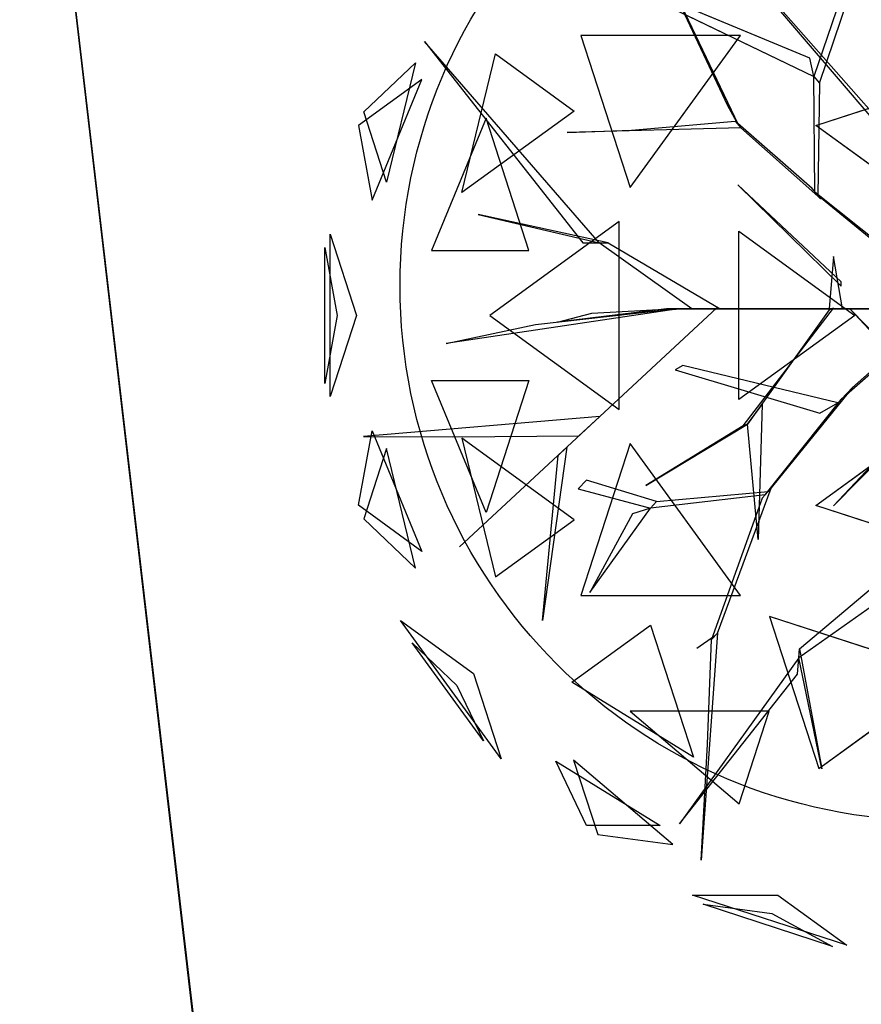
# Model space of a CAD drawing. Extents: x 22936 to 50368, y -4877 to 31080.
# Tile 595 of 601: x 47451 to 47746, y 7219 to 7564. Entities that reach past the tile are written whole.
import ezdxf

# ---------------------------------------------------------------- set-up
doc = ezdxf.new("R2010")
doc.units = 0
doc.layers.get('0').update_dxf_attribs({"linetype": 'CONTINUOUS'})
for name, color, linetype in [('00_TRACE_ARBRE', 3, 'CONTINUOUS'), ('00_TRACE_RDC', 241, 'CONTINUOUS'), ('08_AMENAGEMENTS_EXTERIEURS', 253, 'CONTINUOUS'), ('09_VEGETATION', 134, 'CONTINUOUS')]:
    doc.layers.add(name, color=color, linetype=linetype)

# ---------------------------------------------------------------- blocks, each defined once
blk = doc.blocks.new('TREE_GEOMETRIC_ROUND')
at = {"color": 7}
for p, q in [((-664.3, 1074, 5052.5), (-43.9, 347.3, 3886.1)), ((-43.9, 368.2, 3797.1), (-664.3, 1074, 5042)), ((-804.6, 1020.4, 3023), (-546, 478.3, 3253.2)), ((-575, 530.8, 3253.2), (-804.6, 1020.4, 3023)), ((-204.6, 990.2, 4205.1), (-334, 613, 3577.5)), ((-317.6, 594, 3608.8), (-191.1, 969.2, 4205.1)), ((-345.2, 664.2, 3650.7), (-1035.9, 952.1, 3577.5)), ((-1035.9, 952.1, 3577.5), (-334, 613, 3577.5)), ((-538.8, 728.2, 2392.4), (-987, 728.2, 2682.5)), ((-987, 728.2, 2682.5), (-848.5, 302, 2392.4)), ((-848.5, 302, 2392.4), (-538.8, 728.2, 2392.4)), ((-1424.8, 711.3, 4367.3), (-981.2, 146.5, 4126.7)), ((-935.2, 146.5, 4074.4), (-1424.8, 711.3, 4367.3)), ((-1319.9, 287.5, 5031.1), (-1225.9, 676.5, 4958.5)), ((-1225.9, 676.5, 4958.5), (-1005.2, 516.2, 5283)), ((-334, 613, 3577.5), (-345.2, 664.2, 3650.7)), ((-1594.7, 513.6, 4337.8), (-1450, 651.5, 4599.3)), ((-1450, 651.5, 4599.3), (-1530.8, 317, 4661.7)), ((-330.3, 289.4, 3300.2), (-334, 613, 3577.5)), ((-334, 613, 3577.5), (-317.6, 594, 3608.8)), ((-327.8, 475.9, 5644.3), (120.7, 621.6, 5644.3)), ((-1431.8, 604.8, 3199.5), (-1609.5, 475.7, 3565.9)), ((-1571.2, 266.8, 3265.8), (-1431.8, 604.8, 3199.5)), ((-317.6, 594, 3608.8), (-322, 279.9, 3326.4)), ((-546, 478.3, 3253.2), (-575, 530.8, 3253.2)), ((-1530.8, 317, 4661.7), (-1594.7, 513.6, 4337.8)), ((-1005.2, 516.2, 5283), (-1319.9, 287.5, 5031.1)), ((-1609.5, 475.7, 3565.9), (-1571.2, 266.8, 3265.8)), ((-1252.3, 495.8, 2829.7), (-1404.9, 125.8, 2902.3)), ((-1132, 125.8, 2577.8), (-1252.3, 495.8, 2829.7)), ((-844.8, 462.9, 3300.2), (-554.3, 487.8, 3300.2)), ((-554.3, 487.8, 3300.2), (-537.8, 468.9, 3242.7)), ((-338.5, 298.9, 3315.9), (-554.3, 487.8, 3300.2)), ((-3.3, 240.2, 5736.5), (-327.8, 475.9, 5644.3)), ((-537.8, 468.9, 3242.7), (-1025.3, 456, 3284.6)), ((-1025.3, 456, 3284.6), (-844.8, 462.9, 3300.2)), ((-537.8, 468.9, 3242.7), (-313.8, 270.5, 3242.7)), ((-546.1, 309.6, 5523.2), (-257.3, 25.1, 4895.5)), ((-257.3, 37.7, 5010.6), (-546.1, 309.6, 5523.2)), ((-313.8, 270.5, 3242.7), (-338.5, 298.9, 3315.9)), ((-322, 279.9, 3326.4), (-330.3, 289.4, 3300.2)), ((-330.3, 289.4, 3300.2), (15, 12.8, 2772)), ((45.1, -22, 2829.5), (-322, 279.9, 3326.4)), ((-910.1, 146.5, 4105.7), (-1274.1, 226, 4806.6)), ((-1274.1, 226, 4806.6), (-935.2, 146.5, 4074.4)), ((-879.4, 207, 5468.4), (-1242, -56.5, 5178.3)), ((-879.4, -319.9, 5468.4), (-879.4, 207, 5468.4)), ((-1688.9, -284, 4186.4), (-1688.9, 171, 4186.4)), ((-1688.9, 171, 4186.4), (-1615, -56.5, 4561.2)), ((-543.3, -292.3, 5644.3), (-543.3, 179.3, 5644.3)), ((-543.3, 179.3, 5644.3), (-218.8, -56.5, 5736.5)), ((-981.2, 146.5, 4126.7), (-935.2, 146.5, 4074.4)), ((-935.2, 146.5, 4074.4), (-910.1, 146.5, 4105.7)), ((-675.8, -37.7, 3415.3), (-935.2, 146.5, 4074.4)), ((-910.1, 146.5, 4105.7), (-596.3, -37.7, 3415.3)), ((-1704, 134.2, 3733.7), (-1669.1, -56.5, 3459.9)), ((-1704, -247.1, 3733.7), (-1704, 134.2, 3733.7)), ((-1404.9, 125.8, 2902.3), (-1132, 125.8, 2577.8)), ((-278.3, 108.8, 5612.1), (-290.8, -37.7, 4456.2)), ((-253.2, -37.7, 4456.2), (-278.3, 108.8, 5612.1)), ((-257.3, 25.1, 4895.5), (-257.3, 37.7, 5010.6)), ((-719.1, -39, 4325.4), (-1364, -135.5, 4586.9)), ((-605.7, -35.6, 3415.3), (-1326.3, -704.7, 3593.2)), ((-1326.3, -704.7, 3593.2), (-605.7, -35.6, 3357.8)), ((-1113.8, -82.4, 4555.6), (-765, -42.5, 4398.6)), ((-746.9, -37.7, 4335.9), (-1052.4, -75.3, 5099.5)), ((-1052.4, -75.3, 5099.5), (-956.1, -50.2, 4937.4)), ((-956.1, -50.2, 4937.4), (-734.4, -37.7, 4383)), ((-765, -42.5, 4398.6), (-719.1, -39, 4325.4)), ((-746.9, -37.7, 4335.9), (-232.2, -37.7, 3839)), ((-734.4, -37.7, 4383), (-746.9, -37.7, 4335.9)), ((-207.1, -37.7, 3886.1), (-734.4, -37.7, 4383)), ((-604.6, -37.7, 3415.3), (-675.8, -37.7, 3415.3)), ((-605.7, -35.6, 3357.8), (-605.7, -35.6, 3415.3)), ((-604.6, -37.7, 3357.8), (-604.6, -37.7, 3415.3)), ((-81.6, -37.7, 2934.1), (-604.6, -37.7, 3357.8)), ((-604.6, -37.7, 3415.3), (-81.6, -37.7, 3007.3)), ((-596.3, -37.7, 3415.3), (-604.6, -37.7, 3415.3)), ((-531.7, -365.8, 4848.5), (-278.5, -36.2, 4456.2)), ((-290.3, -40.6, 4571.3), (-519.9, -361.5, 4906)), ((-290.8, -37.7, 4456.2), (-253.2, -37.7, 4456.2)), ((-244.8, -37.7, 3959.3), (-290.8, -37.7, 4456.2)), ((-278.5, -36.2, 4456.2), (-290.3, -40.6, 4571.3)), ((-253.2, -37.7, 4456.2), (-207.1, -37.7, 3886.1)), ((-207.1, -37.7, 3886.1), (-244.8, -37.7, 3959.3)), ((-140.2, -37.7, 3064.9), (-232.2, -37.7, 3839)), ((-232.2, -37.7, 3839), (-207.1, -37.7, 3886.1)), ((-232.2, -37.7, 4440.5), (378.7, -669.5, 5654)), ((236.4, -544, 5491.8), (-232.2, -37.7, 4513.7)), ((-232.2, -37.7, 4513.7), (-232.2, -37.7, 4440.5)), ((-225.6, -258.5, 2358.4), (31.1, -33, 1966.5)), ((-207.1, -37.7, 3886.1), (-81.6, -37.7, 3007.3)), ((-1669.1, -56.5, 3459.9), (-1704, -247.1, 3733.7)), ((-1615, -56.5, 4561.2), (-1688.9, -284, 4186.4)), ((-1364, -135.5, 4586.9), (-1113.8, -82.4, 4555.6)), ((-1242, -56.5, 5178.3), (-879.4, -319.9, 5468.4)), ((-218.8, -56.5, 5736.5), (-543.3, -292.3, 5644.3)), ((-3.2, -69.7, 1966.5), (-257, -292.1, 2300.8)), ((-700.7, -197, 3117.4), (-722.5, -209.4, 3117.4)), ((-722.5, -209.4, 3117.4), (-317.1, -330.7, 2494.4)), ((-266.1, -301.8, 2421.1), (-700.7, -197, 3117.4)), ((-1404.9, -238.8, 2902.3), (-1132, -238.8, 2577.8)), ((-1252.3, -608.8, 2829.7), (-1404.9, -238.8, 2902.3)), ((-1132, -238.8, 2577.8), (-1252.3, -608.8, 2829.7)), ((-225.6, -258.5, 2358.4), (-461.5, -550, 2855.3)), ((-257, -292.1, 2300.8), (-225.6, -258.5, 2358.4)), ((-470.1, -559.2, 2829.1), (-257, -292.1, 2300.8)), ((-317.1, -330.7, 2494.4), (-266.1, -301.8, 2421.1)), ((-6.3, -301.3, 5010.6), (-278.3, -590, 5523.2)), ((-278.3, -590, 5523.2), (6.3, -301.3, 4895.5)), ((-519.9, -361.5, 4895.5), (-477.9, -305.9, 4848.5)), ((-477.9, -305.9, 4848.5), (-489.9, -684.9, 5361.1)), ((-933.8, -340.2, 3462.4), (-1596.1, -395.6, 3357.8)), ((-992.1, -394.3, 3488.5), (-933.8, -340.2, 3462.4)), ((-327.8, -588.9, 5644.3), (-3.3, -353.1, 5736.5)), ((-1609.5, -588.7, 3565.9), (-1571.2, -379.7, 3265.8)), ((-1571.2, -379.7, 3265.8), (-1431.8, -717.8, 3199.5)), ((-804.4, -533.2, 5246), (-519.9, -361.5, 4906)), ((-531.7, -365.8, 4848.5), (-804.4, -533.2, 5246)), ((-519.9, -361.5, 4906), (-531.7, -365.8, 4848.5)), ((-489.9, -684.9, 5361.1), (-519.9, -361.5, 4895.5)), ((-1596.1, -395.6, 3357.8), (-1345.6, -396.4, 3431)), ((-1345.6, -396.4, 3431), (-992.1, -394.3, 3488.5)), ((-1005.2, -629.1, 5283), (-1319.9, -400.4, 5031.1)), ((-1319.9, -400.4, 5031.1), (-1225.9, -789.5, 4958.5)), ((-1530.8, -429.9, 4661.7), (-1594.7, -626.6, 4337.8)), ((-1450, -764.5, 4599.3), (-1530.8, -429.9, 4661.7)), ((-1025.8, -425.7, 3546.1), (-1094.1, -911.7, 4205.1)), ((-1050.3, -449.3, 3561.8), (-1025.8, -425.7, 3546.1)), ((-848.5, -415, 2392.4), (-987, -841.2, 2682.5)), ((-538.8, -841.2, 2392.4), (-848.5, -415, 2392.4)), ((-1094.1, -911.7, 4205.1), (-1050.3, -449.3, 3561.8)), ((-970.7, -518.1, 3734), (-993.6, -542.5, 3734)), ((-774.4, -578.1, 3137.7), (-970.7, -518.1, 3734)), ((-993.6, -542.5, 3734), (-791.6, -596.4, 3106.3)), ((-774.4, -578.1, 3137.7), (-461.5, -550, 2855.3)), ((-603.6, -946.7, 2786.3), (-453, -540.8, 2771.6)), ((-453, -540.8, 2771.6), (-478.7, -568.3, 2844.8)), ((-461.5, -550, 2855.3), (-470.1, -559.2, 2829.1)), ((-470.1, -559.2, 2829.1), (-791.6, -596.4, 3106.3)), ((-791.6, -596.4, 3106.3), (-774.4, -578.1, 3137.7)), ((-478.7, -568.3, 2844.8), (-620.7, -965, 2843.8)), ((-1431.8, -717.8, 3199.5), (-1609.5, -588.7, 3565.9)), ((-961.2, -832.7, 3238.8), (-791.6, -596.4, 3106.3)), ((-791.6, -596.4, 3106.3), (-841.4, -612.9, 3179.5)), ((120.7, -734.6, 5644.3), (-327.8, -588.9, 5644.3)), ((-1594.7, -626.6, 4337.8), (-1450, -764.5, 4599.3)), ((-1225.9, -789.5, 4958.5), (-1005.2, -629.1, 5283)), ((-841.4, -612.9, 3179.5), (-961.2, -832.7, 3238.8)), ((-373.5, -991.1, 4105.7), (4, -672.1, 3415.3)), ((-2.2, -751.4, 3415.3), (-375.4, -1016.1, 4074.4)), ((-987, -841.2, 2682.5), (-538.8, -841.2, 2392.4)), ((43.2, -1062.8, 5468.4), (-458, -899.9, 5468.4)), ((-458, -899.9, 5468.4), (-319.5, -1326.2, 5178.3)), ((-1209.6, -1299.5, 3736.8), (-1491.6, -911.3, 3736.8)), ((-1491.6, -911.3, 3736.8), (-1287.6, -1059.6, 3316.1)), ((-1011.6, -1084.4, 4958.5), (-790.9, -924.1, 5283)), ((-790.9, -924.1, 5283), (-670.7, -1294.1, 5031.1)), ((-612.1, -955.8, 2796.8), (-661.3, -990, 2796.8)), ((-603.6, -946.7, 2786.3), (-649.3, -1582.9, 2960.6)), ((-631.6, -1257.7, 2843.8), (-620.7, -965, 2843.8)), ((-620.7, -965, 2843.8), (-603.6, -946.7, 2786.3)), ((-1259, -1249, 4189.8), (-1458.9, -973.9, 4189.8)), ((-1458.9, -973.9, 4189.8), (-1333.8, -1093.2, 4415.9)), ((-375.4, -1016.1, 4074.4), (-373.5, -991.1, 4105.7)), ((-373.5, -991.1, 4105.7), (-311.5, -1327.5, 4806.6)), ((-375.4, -1016.1, 4074.4), (-709.6, -1481.1, 4367.3)), ((-379, -1062, 4126.7), (-375.4, -1016.1, 4074.4)), ((-311.5, -1327.5, 4806.6), (-375.4, -1016.1, 4074.4)), ((-1287.6, -1059.6, 3316.1), (-1209.6, -1299.5, 3736.8)), ((-709.6, -1481.1, 4367.3), (-379, -1062, 4126.7)), ((-319.5, -1326.2, 5178.3), (43.2, -1062.8, 5468.4)), ((-1333.8, -1093.2, 4415.9), (-1259, -1249, 4189.8)), ((-670.7, -1294.1, 5031.1), (-1011.6, -1084.4, 4958.5)), ((-458.8, -1165.3, 2577.8), (-847.9, -1165.3, 2829.7)), ((-847.9, -1165.3, 2829.7), (-543.2, -1424.8, 2902.3)), ((-543.2, -1424.8, 2902.3), (-458.8, -1165.3, 2577.8)), ((-649.3, -1582.9, 2960.6), (-631.6, -1257.7, 2843.8)), ((-1057.1, -1305.2, 4599.3), (-763.9, -1485.5, 4661.7)), ((-970.7, -1485.5, 4337.8), (-1057.1, -1305.2, 4599.3)), ((-728.6, -1539.4, 3265.8), (-1007, -1302.4, 3199.5)), ((-1007, -1302.4, 3199.5), (-939.1, -1511.3, 3565.9)), ((-763.9, -1485.5, 4661.7), (-970.7, -1485.5, 4337.8)), ((-939.1, -1511.3, 3565.9), (-728.6, -1539.4, 3265.8)), ((-241.2, -1821.6, 4186.4), (-673.9, -1681, 4186.4)), ((-673.9, -1681, 4186.4), (-434.7, -1681, 4561.2)), ((-434.7, -1681, 4561.2), (-241.2, -1821.6, 4186.4)), ((-280.9, -1824.6, 3733.7), (-643.6, -1706.8, 3733.7)), ((-643.6, -1706.8, 3733.7), (-451.4, -1732.4, 3459.9)), ((-451.4, -1732.4, 3459.9), (-280.9, -1824.6, 3733.7))]:
    blk.add_line(p, q, dxfattribs=at)
mesh = blk.add_polyface(dxfattribs=at)
corners = [(-804.6, 1020.4, 3023), (-546, 478.3, 3253.2), (-575, 530.8, 3253.2)]
mesh.append_faces([[corners[k] for k in face] for face in [(0, 1, 2)]], dxfattribs={"color": 7})
mesh = blk.add_polyface(dxfattribs=at)
corners = [(-345.2, 664.2, 3650.7), (-1035.9, 952.1, 3577.5), (-334, 613, 3577.5)]
mesh.append_faces([[corners[k] for k in face] for face in [(0, 1, 2)]], dxfattribs={"color": 7})
mesh = blk.add_polyface(dxfattribs=at)
corners = [(-538.8, 728.2, 2392.4), (-987, 728.2, 2682.5), (-848.5, 302, 2392.4)]
mesh.append_faces([[corners[k] for k in face] for face in [(0, 1, 2)]], dxfattribs={"color": 7})
mesh = blk.add_polyface(dxfattribs=at)
corners = [(-1424.8, 711.3, 4367.3), (-981.2, 146.5, 4126.7), (-935.2, 146.5, 4074.4)]
mesh.append_faces([[corners[k] for k in face] for face in [(0, 1, 2)]], dxfattribs={"color": 7})
mesh = blk.add_polyface(dxfattribs=at)
corners = [(-1225.9, 676.5, 4958.5), (-1005.2, 516.2, 5283), (-1319.9, 287.5, 5031.1)]
mesh.append_faces([[corners[k] for k in face] for face in [(0, 1, 2)]], dxfattribs={"color": 7})
mesh = blk.add_polyface(dxfattribs=at)
corners = [(-1450, 651.5, 4599.3), (-1530.8, 317, 4661.7), (-1594.7, 513.6, 4337.8)]
mesh.append_faces([[corners[k] for k in face] for face in [(0, 1, 2)]], dxfattribs={"color": 7})
mesh = blk.add_polyface(dxfattribs=at)
corners = [(120.7, 621.6, 5644.3), (-3.3, 240.2, 5736.5), (-327.8, 475.9, 5644.3)]
mesh.append_faces([[corners[k] for k in face] for face in [(0, 1, 2)]], dxfattribs={"color": 7})
mesh = blk.add_polyface(dxfattribs=at)
corners = [(-1431.8, 604.8, 3199.5), (-1609.5, 475.7, 3565.9), (-1571.2, 266.8, 3265.8)]
mesh.append_faces([[corners[k] for k in face] for face in [(0, 1, 2)]], dxfattribs={"color": 7})
mesh = blk.add_polyface(dxfattribs=at)
corners = [(-1252.3, 495.8, 2829.7), (-1404.9, 125.8, 2902.3), (-1132, 125.8, 2577.8)]
mesh.append_faces([[corners[k] for k in face] for face in [(0, 1, 2)]], dxfattribs={"color": 7})
mesh = blk.add_polyface(dxfattribs=at)
corners = [(-546.1, 309.6, 5523.2), (-257.3, 25.1, 4895.5), (-257.3, 37.7, 5010.6)]
mesh.append_faces([[corners[k] for k in face] for face in [(0, 1, 2)]], dxfattribs={"color": 7})
mesh = blk.add_polyface(dxfattribs=at)
corners = [(-1274.1, 226, 4806.6), (-935.2, 146.5, 4074.4), (-910.1, 146.5, 4105.7)]
mesh.append_faces([[corners[k] for k in face] for face in [(0, 1, 2)]], dxfattribs={"color": 7})
mesh = blk.add_polyface(dxfattribs=at)
corners = [(-879.4, 207, 5468.4), (-1242, -56.5, 5178.3), (-879.4, -319.9, 5468.4)]
mesh.append_faces([[corners[k] for k in face] for face in [(0, 1, 2)]], dxfattribs={"color": 7})
mesh = blk.add_polyface(dxfattribs=at)
corners = [(-1688.9, 171, 4186.4), (-1615, -56.5, 4561.2), (-1688.9, -284, 4186.4)]
mesh.append_faces([[corners[k] for k in face] for face in [(0, 1, 2)]], dxfattribs={"color": 7})
mesh = blk.add_polyface(dxfattribs=at)
corners = [(-218.8, -56.5, 5736.5), (-543.3, -292.3, 5644.3), (-543.3, 179.3, 5644.3)]
mesh.append_faces([[corners[k] for k in face] for face in [(0, 1, 2)]], dxfattribs={"color": 7})
mesh = blk.add_polyface(dxfattribs=at)
corners = [(-1704, 134.2, 3733.7), (-1669.1, -56.5, 3459.9), (-1704, -247.1, 3733.7)]
mesh.append_faces([[corners[k] for k in face] for face in [(0, 1, 2)]], dxfattribs={"color": 7})
mesh = blk.add_polyface(dxfattribs=at)
corners = [(-278.3, 108.8, 5612.1), (-290.8, -37.7, 4456.2), (-253.2, -37.7, 4456.2)]
mesh.append_faces([[corners[k] for k in face] for face in [(0, 1, 2)]], dxfattribs={"color": 7})
mesh = blk.add_polyface(dxfattribs=at)
corners = [(-1326.3, -704.7, 3593.2), (-605.7, -35.6, 3357.8), (-605.7, -35.6, 3415.3)]
mesh.append_faces([[corners[k] for k in face] for face in [(0, 1, 2)]], dxfattribs={"color": 7})
mesh = blk.add_polyface(dxfattribs=at)
corners = [(-207.1, -37.7, 3886.1), (-746.9, -37.7, 4335.9), (-232.2, -37.7, 3839), (-734.4, -37.7, 4383)]
mesh.append_faces([[corners[k] for k in face] for face in [(0, 1, 2), (1, 0, 3)]], dxfattribs={"vtx0": -1, "color": 7})
mesh = blk.add_polyface(dxfattribs=at)
corners = [(-604.6, -37.7, 3357.8), (-81.6, -37.7, 3007.3), (-81.6, -37.7, 2934.1), (-604.6, -37.7, 3415.3)]
mesh.append_faces([[corners[k] for k in face] for face in [(0, 1, 2), (1, 0, 3)]], dxfattribs={"vtx0": -1, "color": 7})
mesh = blk.add_polyface(dxfattribs=at)
corners = [(-244.8, -37.7, 3959.3), (-253.2, -37.7, 4456.2), (-207.1, -37.7, 3886.1), (-290.8, -37.7, 4456.2)]
mesh.append_faces([[corners[k] for k in face] for face in [(0, 1, 2), (1, 0, 3)]], dxfattribs={"vtx0": -1, "color": 7})
mesh = blk.add_polyface(dxfattribs=at)
corners = [(-140.2, -37.7, 3064.9), (-207.1, -37.7, 3886.1), (-81.6, -37.7, 3007.3), (-232.2, -37.7, 3839)]
mesh.append_faces([[corners[k] for k in face] for face in [(0, 1, 2), (1, 0, 3)]], dxfattribs={"vtx0": -1, "color": 7})
mesh = blk.add_polyface(dxfattribs=at)
corners = [(-1132, -238.8, 2577.8), (-1252.3, -608.8, 2829.7), (-1404.9, -238.8, 2902.3)]
mesh.append_faces([[corners[k] for k in face] for face in [(0, 1, 2)]], dxfattribs={"color": 7})
mesh = blk.add_polyface(dxfattribs=at)
corners = [(-6.3, -301.3, 5010.6), (-278.3, -590, 5523.2), (6.3, -301.3, 4895.5)]
mesh.append_faces([[corners[k] for k in face] for face in [(0, 1, 2)]], dxfattribs={"color": 7})
mesh = blk.add_polyface(dxfattribs=at)
corners = [(-489.9, -684.9, 5361.1), (-519.9, -361.5, 4895.5), (-477.9, -305.9, 4848.5)]
mesh.append_faces([[corners[k] for k in face] for face in [(0, 1, 2)]], dxfattribs={"color": 7})
mesh = blk.add_polyface(dxfattribs=at)
corners = [(120.7, -734.6, 5644.3), (-327.8, -588.9, 5644.3), (-3.3, -353.1, 5736.5)]
mesh.append_faces([[corners[k] for k in face] for face in [(0, 1, 2)]], dxfattribs={"color": 7})
mesh = blk.add_polyface(dxfattribs=at)
corners = [(-1571.2, -379.7, 3265.8), (-1431.8, -717.8, 3199.5), (-1609.5, -588.7, 3565.9)]
mesh.append_faces([[corners[k] for k in face] for face in [(0, 1, 2)]], dxfattribs={"color": 7})
mesh = blk.add_polyface(dxfattribs=at)
corners = [(-804.4, -533.2, 5246), (-519.9, -361.5, 4906), (-531.7, -365.8, 4848.5)]
mesh.append_faces([[corners[k] for k in face] for face in [(0, 1, 2)]], dxfattribs={"color": 7})
mesh = blk.add_polyface(dxfattribs=at)
corners = [(-1319.9, -400.4, 5031.1), (-1225.9, -789.5, 4958.5), (-1005.2, -629.1, 5283)]
mesh.append_faces([[corners[k] for k in face] for face in [(0, 1, 2)]], dxfattribs={"color": 7})
mesh = blk.add_polyface(dxfattribs=at)
corners = [(-1530.8, -429.9, 4661.7), (-1594.7, -626.6, 4337.8), (-1450, -764.5, 4599.3)]
mesh.append_faces([[corners[k] for k in face] for face in [(0, 1, 2)]], dxfattribs={"color": 7})
mesh = blk.add_polyface(dxfattribs=at)
corners = [(-1094.1, -911.7, 4205.1), (-1050.3, -449.3, 3561.8), (-1025.8, -425.7, 3546.1)]
mesh.append_faces([[corners[k] for k in face] for face in [(0, 1, 2)]], dxfattribs={"color": 7})
mesh = blk.add_polyface(dxfattribs=at)
corners = [(-538.8, -841.2, 2392.4), (-848.5, -415, 2392.4), (-987, -841.2, 2682.5)]
mesh.append_faces([[corners[k] for k in face] for face in [(0, 1, 2)]], dxfattribs={"color": 7})
mesh = blk.add_polyface(dxfattribs=at)
corners = [(-791.6, -596.4, 3106.3), (-841.4, -612.9, 3179.5), (-961.2, -832.7, 3238.8)]
mesh.append_faces([[corners[k] for k in face] for face in [(0, 1, 2)]], dxfattribs={"color": 7})
mesh = blk.add_polyface(dxfattribs=at)
corners = [(43.2, -1062.8, 5468.4), (-458, -899.9, 5468.4), (-319.5, -1326.2, 5178.3)]
mesh.append_faces([[corners[k] for k in face] for face in [(0, 1, 2)]], dxfattribs={"color": 7})
mesh = blk.add_polyface(dxfattribs=at)
corners = [(-1491.6, -911.3, 3736.8), (-1287.6, -1059.6, 3316.1), (-1209.6, -1299.5, 3736.8)]
mesh.append_faces([[corners[k] for k in face] for face in [(0, 1, 2)]], dxfattribs={"color": 7})
mesh = blk.add_polyface(dxfattribs=at)
corners = [(-670.7, -1294.1, 5031.1), (-1011.6, -1084.4, 4958.5), (-790.9, -924.1, 5283)]
mesh.append_faces([[corners[k] for k in face] for face in [(0, 1, 2)]], dxfattribs={"color": 7})
mesh = blk.add_polyface(dxfattribs=at)
corners = [(-1458.9, -973.9, 4189.8), (-1333.8, -1093.2, 4415.9), (-1259, -1249, 4189.8)]
mesh.append_faces([[corners[k] for k in face] for face in [(0, 1, 2)]], dxfattribs={"color": 7})
mesh = blk.add_polyface(dxfattribs=at)
corners = [(-373.5, -991.1, 4105.7), (-311.5, -1327.5, 4806.6), (-375.4, -1016.1, 4074.4)]
mesh.append_faces([[corners[k] for k in face] for face in [(0, 1, 2)]], dxfattribs={"color": 7})
mesh = blk.add_polyface(dxfattribs=at)
corners = [(-709.6, -1481.1, 4367.3), (-379, -1062, 4126.7), (-375.4, -1016.1, 4074.4)]
mesh.append_faces([[corners[k] for k in face] for face in [(0, 1, 2)]], dxfattribs={"color": 7})
mesh = blk.add_polyface(dxfattribs=at)
corners = [(-543.2, -1424.8, 2902.3), (-458.8, -1165.3, 2577.8), (-847.9, -1165.3, 2829.7)]
mesh.append_faces([[corners[k] for k in face] for face in [(0, 1, 2)]], dxfattribs={"color": 7})
mesh = blk.add_polyface(dxfattribs=at)
corners = [(-763.9, -1485.5, 4661.7), (-970.7, -1485.5, 4337.8), (-1057.1, -1305.2, 4599.3)]
mesh.append_faces([[corners[k] for k in face] for face in [(0, 1, 2)]], dxfattribs={"color": 7})
mesh = blk.add_polyface(dxfattribs=at)
corners = [(-939.1, -1511.3, 3565.9), (-728.6, -1539.4, 3265.8), (-1007, -1302.4, 3199.5)]
mesh.append_faces([[corners[k] for k in face] for face in [(0, 1, 2)]], dxfattribs={"color": 7})
mesh = blk.add_polyface(dxfattribs=at)
corners = [(-434.7, -1681, 4561.2), (-241.2, -1821.6, 4186.4), (-673.9, -1681, 4186.4)]
mesh.append_faces([[corners[k] for k in face] for face in [(0, 1, 2)]], dxfattribs={"color": 7})
mesh = blk.add_polyface(dxfattribs=at)
corners = [(-643.6, -1706.8, 3733.7), (-451.4, -1732.4, 3459.9), (-280.9, -1824.6, 3733.7)]
mesh.append_faces([[corners[k] for k in face] for face in [(0, 1, 2)]], dxfattribs={"color": 7})
blk = doc.blocks.new('ARBRE_SIMPLE')
blk.add_circle((0, 0), 250)
blk = doc.blocks.new('GROUPER_1')
at = {"layer": '00_TRACE_ARBRE', "xscale": 0.75, "yscale": 0.75, "zscale": 0.75, "rotation": 10.53798942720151}
blk.add_blockref('ARBRE_SIMPLE', (6157.37, 8082.28), dxfattribs=at)
blk = doc.blocks.new('GROUPER_2')
at = {"layer": '00_TRACE_RDC'}
blk.add_blockref('GROUPER_1', (12098.99, 4265.72), dxfattribs=at)
blk = doc.blocks.new('GROUPER_17')
at = {"layer": '08_AMENAGEMENTS_EXTERIEURS'}
blk.add_line((953.84, 4324.79), (744.56, 6114.92), dxfattribs=at)
mesh = blk.add_polyface(dxfattribs=at)
corners = [(16.45, 1860.4), (0, 1328), (0, 1844.55), (1795, 1328), (33.02, 1876.27), (49.71, 1892.12), (66.55, 1907.89), (83.55, 1923.55), (100.74, 1939.04), (118.11, 1954.33), (135.7, 1969.37), (153.53, 1984.11), (171.6, 1998.5), (189.93, 2012.5), (208.55, 2026.07), (227.46, 2039.16), (246.69, 2051.72), (266.25, 2063.72), (286.11, 2075.18), (306.26, 2086.08), (326.69, 2096.46), (347.37, 2106.3), (368.28, 2115.64), (389.4, 2124.46), (410.72, 2132.79), (432.21, 2140.64), (453.87, 2148), (475.66, 2154.9), (497.57, 2161.34), (519.59, 2167.33), (541.68, 2172.89), (563.84, 2178.01), (586.04, 2182.71), (608.27, 2187), (630.51, 2190.89), (652.73, 2194.39), (674.92, 2197.5), (697.06, 2200.25), (719.14, 2202.62), (741.15, 2204.62), (763.1, 2206.23), (785, 2207.43), (806.84, 2208.22), (828.63, 2208.57), (850.38, 2208.48), (872.08, 2207.93), (893.75, 2206.9), (915.39, 2205.39), (936.99, 2203.38), (958.57, 2200.86), (980.13, 2197.81), (1001.67, 2194.22), (1023.19, 2190.07), (1044.71, 2185.36), (1066.22, 2180.06), (1087.73, 2174.17), (1109.23, 2167.67), (1130.75, 2160.55), (1152.27, 2152.79), (1173.81, 2144.38), (1195.36, 2135.31), (1216.93, 2125.59), (1238.5, 2115.38), (1260.06, 2104.88), (1281.58, 2094.27), (1303.04, 2083.75), (1324.43, 2073.52), (1345.72, 2063.77), (1366.89, 2054.69), (1387.93, 2046.48), (1408.82, 2039.32), (1429.54, 2033.42), (1450.06, 2028.98), (1470.36, 2026.17), (1490.44, 2025.2), (1510.26, 2026.26), (1529.82, 2029.54), (1549.07, 2035.18), (1567.96, 2043.07), (1586.43, 2053.03), (1604.39, 2064.91), (1621.79, 2078.53), (1638.55, 2093.74), (1654.6, 2110.37), (1669.89, 2128.24), (1684.32, 2147.2), (1697.85, 2167.08), (1710.39, 2187.71), (1721.89, 2208.92), (1732.26, 2230.56), (1741.45, 2252.45), (1749.38, 2274.43), (1756.03, 2296.38), (1761.5, 2318.27), (1765.9, 2340.13), (1769.36, 2361.94), (1771.99, 2383.72), (1773.91, 2405.46), (1775.24, 2427.19), (1776.09, 2448.89), (1776.59, 2470.58), (1776.85, 2492.26), (1777, 2513.93), (2395.68, 2513.93), (1845, 75), (1845, 0), (1332.44, 6187.9), (953.84, 4324.79), (744.56, 6114.92), (1503.53, 4690.87), (1872.82, 4324.79), (2843.74, 4811.2), (2680.87, 4187.05), (193.79, -1456.02), (188.09, -1836.1), (174.84, -1645.82), (233.16, -2021.44), (244.41, -1272.11), (308.78, -2196.56), (325.25, -1099.34), (412.78, -2356.46), (434, -942.64), (3662.14, -2801.42), (567.57, -806.46), (722.14, -694.7), (893.31, -610.54), (1076.21, -556.38), (1155.38, -537.12), (1232.99, -512.33), (1308.66, -482.14), (1382.02, -446.69), (1452.7, -406.15), (1520.35, -360.74), (1584.63, -310.68), (1645.22, -256.21), (1701.82, -197.6), (1754.16, -135.16), (1801.96, -69.18), (1795, 75)]
mesh.append_faces([[corners[k] for k in face] for face in [(0, 1, 2), (106, 107, 108), (113, 114, 115)]], dxfattribs={"vtx0": -1})
mesh.append_faces([[corners[k] for k in face] for face in [(1, 0, 3), (104, 103, 105), (107, 109, 110), (110, 111, 112), (114, 113, 116), (116, 117, 118), (118, 119, 120), (120, 121, 122), (122, 112, 111)]], dxfattribs={"vtx0": -1, "vtx1": -1})
mesh.append_faces([[corners[k] for k in face] for face in [(3, 103, 104), (122, 105, 103)]], dxfattribs={"vtx0": -1, "vtx1": -1, "vtx2": -1})
mesh.append_faces([[corners[k] for k in face] for face in [(3, 0, 4), (3, 4, 5), (3, 5, 6), (3, 6, 7), (3, 7, 8), (3, 8, 9), (3, 9, 10), (3, 10, 11), (3, 11, 12), (3, 12, 13), (3, 13, 14), (3, 14, 15), (3, 15, 16), (3, 16, 17), (3, 17, 18), (3, 18, 19), (3, 19, 20), (3, 20, 21), (3, 21, 22), (3, 22, 23), (3, 23, 24), (3, 24, 25), (3, 25, 26), (3, 26, 27), (3, 27, 28), (3, 28, 29), (3, 29, 30), (3, 30, 31), (3, 31, 32), (3, 32, 33), (3, 33, 34), (3, 34, 35), (3, 35, 36), (3, 36, 37), (3, 37, 38), (3, 38, 39), (3, 39, 40), (3, 40, 41), (3, 41, 42), (3, 42, 43), (3, 43, 44), (3, 44, 45), (3, 45, 46), (3, 46, 47), (3, 47, 48), (3, 48, 49), (3, 49, 50), (3, 50, 51), (3, 51, 52), (3, 52, 53), (3, 53, 54), (3, 54, 55), (3, 55, 56), (3, 56, 57), (3, 57, 58), (3, 58, 59), (3, 59, 60), (3, 60, 61), (3, 61, 62), (3, 62, 63), (3, 63, 64), (3, 64, 65), (3, 65, 66), (3, 66, 67), (3, 67, 68), (3, 68, 69), (3, 69, 70), (3, 70, 71), (3, 71, 72), (3, 72, 73), (3, 73, 74), (3, 74, 75), (3, 75, 76), (3, 76, 77), (3, 77, 78), (3, 78, 79), (3, 79, 80), (3, 80, 81), (3, 81, 82), (3, 82, 83), (3, 83, 84), (3, 84, 85), (3, 85, 86), (3, 86, 87), (3, 87, 88), (3, 88, 89), (3, 89, 90), (3, 90, 91), (3, 91, 92), (3, 92, 93), (3, 93, 94), (3, 94, 95), (3, 95, 96), (3, 96, 97), (3, 97, 98), (3, 98, 99), (3, 99, 100), (3, 100, 101), (3, 101, 102), (3, 102, 103), (107, 106, 109), (110, 109, 111), (116, 113, 117), (118, 117, 119), (120, 119, 121), (122, 121, 123), (122, 123, 124), (122, 124, 125), (122, 125, 126), (122, 126, 127), (122, 127, 128), (122, 128, 129), (122, 129, 130), (122, 130, 131), (122, 131, 132), (122, 132, 133), (122, 133, 134), (122, 134, 135), (122, 135, 136), (122, 136, 137), (122, 137, 105), (122, 103, 112)]], dxfattribs={"vtx0": -1, "vtx2": -1})
mesh.append_faces([[corners[k] for k in face] for face in [(104, 138, 3)]], dxfattribs={"vtx2": -1})
blk = doc.blocks.new('GROUPER_122')
at = {"layer": '08_AMENAGEMENTS_EXTERIEURS'}
blk.add_line((5779.35, 2591.51), (5988.63, 801.38), dxfattribs=at)
mesh = blk.add_polyface(dxfattribs=at)
corners = [(4865.77, 2632.41), (4440.58, 2433.55), (4420.06, 2562.46), (4529.79, 1059.49), (4741, 1059.49), (5029.79, 1059.49), (4894.7, 2450.68), (5779.35, 2591.51), (6882.55, 501.38), (5029.79, 501.38), (5988.63, 801.38), (6907.61, 801.38), (7602.54, 0), (6819.83, 133.42), (7715.66, 663.64), (3404.37, 2268.59), (164, 668.17), (0, 1757.09), (2762.33, 1059.49)]
mesh.append_faces([[corners[k] for k in face] for face in [(0, 1, 2), (5, 8, 9), (8, 12, 13), (12, 11, 14), (15, 16, 17)]], dxfattribs={"vtx0": -1})
mesh.append_faces([[corners[k] for k in face] for face in [(3, 0, 4), (4, 0, 5), (10, 5, 7), (16, 15, 18), (18, 15, 3)]], dxfattribs={"vtx0": -1, "vtx1": -1})
mesh.append_faces([[corners[k] for k in face] for face in [(1, 0, 3), (8, 5, 10), (12, 8, 11)]], dxfattribs={"vtx0": -1, "vtx1": -1, "vtx2": -1})
mesh.append_faces([[corners[k] for k in face] for face in [(5, 0, 6), (5, 6, 7), (8, 10, 11), (3, 15, 1)]], dxfattribs={"vtx0": -1, "vtx2": -1})

msp = doc.modelspace()

# ---------------------------------------------------------------- block references
at = {"layer": '00_TRACE_RDC'}
msp.add_blockref('GROUPER_2', (29515.15, -4876.93), dxfattribs=at)
at = {"layer": '08_AMENAGEMENTS_EXTERIEURS', "color": 54}
msp.add_blockref('GROUPER_17', (46706.19, 1619.93), dxfattribs=at)
at = {"layer": '08_AMENAGEMENTS_EXTERIEURS', "color": 9}
msp.add_blockref('GROUPER_122', (41671.41, 5143.34), dxfattribs=at)
at = {"layer": '09_VEGETATION', "xscale": 0.125, "yscale": 0.125, "zscale": 0.125}
msp.add_blockref('TREE_GEOMETRIC_ROUND', (47770.67, 7467.68), dxfattribs=at)

doc.saveas('drawing.dxf')
